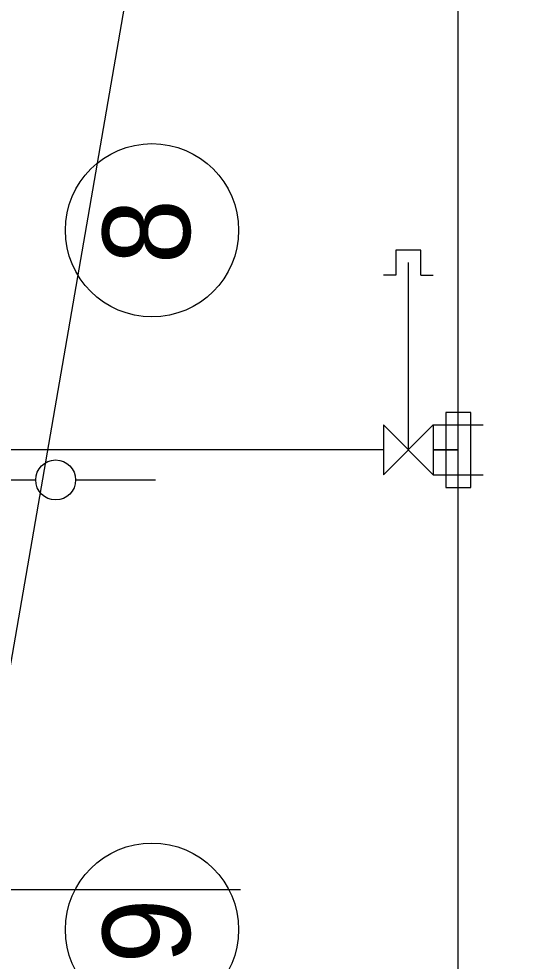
# Model space of a CAD drawing. Extents: x -264205 to -263659, y -1242401 to -1241986.
# Drawn here: x -263792.54 to -263787.44, y -1242133.2 to -1242123.77 of the extents above; entities that cross this region are included whole.
import ezdxf

# ---------------------------------------------------------------- set-up
doc = ezdxf.new("R2010")
doc.units = 0
for name, color, linetype in [('HESCON_OSI_STAVBY_KFA', 7, 'Continuous'), ('RAM_NA_TLAC_2-4_1-250', 7, 'Continuous'), ('SITUACIA_DSP_2D', 7, 'Continuous')]:
    doc.layers.add(name, color=color, linetype=linetype)

msp = doc.modelspace()

# ---------------------------------------------------------------- linework, layer by layer
at = {"layer": 'HESCON_OSI_STAVBY_KFA'}
for centre in [(-263791.2101, -1242125.883), (-263791.2101, -1242132.883)]:
    msp.add_circle(centre, 0.867, dxfattribs=at)
at = {"layer": 'RAM_NA_TLAC_2-4_1-250'}
msp.add_lwpolyline([(-263827.4202, -1242331.0897), (-263769.8144, -1241998.5422), (-263696.6539, -1242011.2155), (-263754.2598, -1242343.763)], close=True, dxfattribs=at)
at = {"layer": 'SITUACIA_DSP_2D'}
for p, q in [((-263788.1428, -1242250.1399), (-263788.1428, -1242082.6399)), ((-263788.7679, -1242126.0822), (-263788.7679, -1242126.3322)), ((-263788.5179, -1242126.0822), (-263788.7679, -1242126.0822)), ((-263788.5179, -1242126.3322), (-263788.5179, -1242126.0822)), ((-263788.6428, -1242128.0822), (-263788.6429, -1242126.2072)), ((-263788.7679, -1242126.3322), (-263788.8929, -1242126.3322)), ((-263788.5179, -1242126.3322), (-263788.3929, -1242126.3322)), ((-263788.2678, -1242127.7072), (-263788.2678, -1242128.4572)), ((-263788.0178, -1242127.7072), (-263788.2678, -1242127.7072)), ((-263788.0178, -1242128.4572), (-263788.0178, -1242127.7072)), ((-263788.8928, -1242127.8322), (-263788.8929, -1242128.3322)), ((-263788.8929, -1242128.3322), (-263788.3928, -1242127.8322)), ((-263788.3929, -1242128.3322), (-263788.8928, -1242127.8322)), ((-263788.3928, -1242127.8322), (-263788.3929, -1242128.3322)), ((-263788.3928, -1242127.8322), (-263787.8928, -1242127.8322)), ((-263788.8928, -1242128.0822), (-263800.5928, -1242128.0822)), ((-263788.1428, -1242128.0822), (-263788.3928, -1242128.0822)), ((-263788.3928, -1242128.0822), (-263788.1428, -1242128.0822)), ((-263800.5928, -1242128.3822), (-263792.375, -1242128.3822)), ((-263791.975, -1242128.3822), (-263791.175, -1242128.3822)), ((-263788.3929, -1242128.3322), (-263787.8928, -1242128.3322)), ((-263788.2678, -1242128.4572), (-263788.0178, -1242128.4572)), ((-263795.2178, -1242132.4822), (-263790.3252, -1242132.4822))]:
    msp.add_line(p, q, dxfattribs=at)
msp.add_circle((-263792.175, -1242128.3822), 0.2, dxfattribs=at)

# ---------------------------------------------------------------- texts
at = {"layer": 'HESCON_OSI_STAVBY_KFA'}
for s, p in [('8', (-263790.8295, -1242126.2229)), ('9', (-263790.8295, -1242133.2229))]:
    msp.add_text(s, height=0.875, rotation=90, dxfattribs=at).set_placement(p)

doc.saveas('drawing.dxf')
